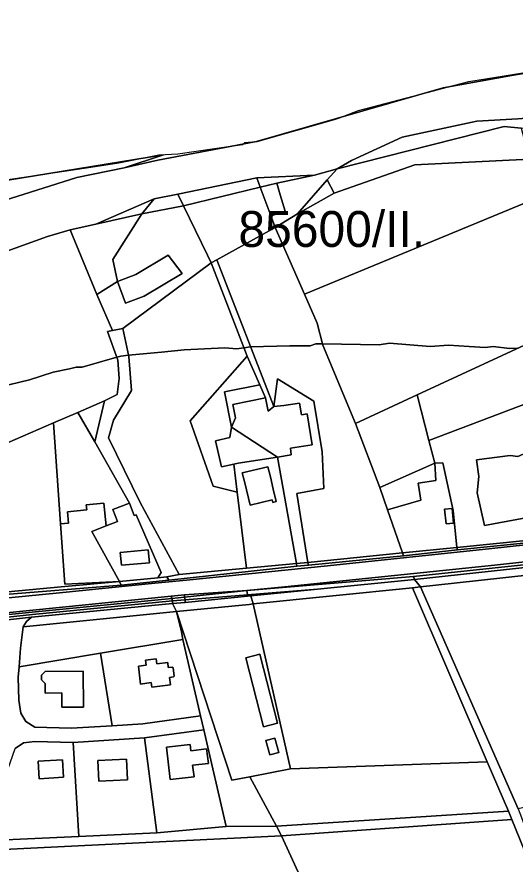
# Model space of a CAD drawing. Extents: x -477304 to -465429, y -1159113 to -1149210.
# Drawn here: x -474687.6 to -474479.3, y -1154243.2 to -1153889 of the extents above; entities that cross this region are included whole.
import ezdxf

# ---------------------------------------------------------------- set-up
doc = ezdxf.new("R2010")
doc.units = 0
for name, color, linetype in [('BPEJ_s', 7, 'Continuous'), ('orna_s', 7, 'Continuous'), ('ostatni_s', 7, 'Continuous'), ('PUPFL_s', 7, 'Continuous'), ('trav_porost_s', 7, 'Continuous'), ('voda_s', 7, 'Continuous'), ('zahrada_s', 7, 'Continuous')]:
    doc.layers.add(name, color=color, linetype=linetype)

msp = doc.modelspace()

# ---------------------------------------------------------------- linework, layer by layer
at = {"layer": 'BPEJ_s'}
for points in [[(-474723.33, -1153961.71), (-474664.98, -1153952.99), (-474656.63, -1153951.74), (-474645.03, -1153950), (-474638.73, -1153948.73), (-474628.22, -1153946.6), (-474620.35, -1153946.17), (-474597.35, -1153942.94), (-474593.11, -1153942.34), (-474592.87, -1153942.1), (-474592.26, -1153941.49), (-474587.59, -1153941.1), (-474587.16, -1153941.07), (-474554.81, -1153931.92), (-474552.7, -1153931.11), (-474544.81, -1153928.09), (-474513.48, -1153919.86), (-474508.26, -1153918.49), (-474498.64, -1153915.96), (-474454.38, -1153908.94)], [(-474723.33, -1153961.71), (-474664.98, -1153952.99), (-474656.63, -1153951.74), (-474645.03, -1153950), (-474638.73, -1153948.73), (-474628.22, -1153946.6), (-474620.35, -1153946.17), (-474597.35, -1153942.94), (-474593.11, -1153942.34), (-474592.87, -1153942.1), (-474592.26, -1153941.49), (-474587.59, -1153941.1), (-474587.16, -1153941.07), (-474554.81, -1153931.92), (-474552.7, -1153931.11), (-474544.81, -1153928.09), (-474513.48, -1153919.86), (-474508.26, -1153918.49), (-474498.64, -1153915.96), (-474454.38, -1153908.94)], [(-474478.2, -1154027.49), (-474481.65, -1154027.57), (-474488.45, -1154026.72), (-474491.85, -1154027.15), (-474498.51, -1154026.78), (-474507.16, -1154026.29), (-474514.82, -1154026.72), (-474531.83, -1154025.44), (-474536.08, -1154026.08), (-474559.75, -1154025.7), (-474561.33, -1154025.68), (-474562.66, -1154025.66), (-474565, -1154026.51), (-474573.51, -1154026.48), (-474589.87, -1154026.93), (-474592.66, -1154027.34), (-474595.62, -1154027.78), (-474600.72, -1154027.36), (-474617.73, -1154028.21), (-474627.14, -1154029.12), (-474640.92, -1154030.45), (-474644.1, -1154030.76), (-474645.86, -1154031.27), (-474660.26, -1154035.44), (-474662.81, -1154035.44), (-474665.61, -1154036.06), (-474672.38, -1154037.56), (-474682.37, -1154040.75), (-474695.13, -1154043.73)], [(-474695.13, -1154043.73), (-474682.37, -1154040.75), (-474672.38, -1154037.56), (-474665.61, -1154036.06), (-474662.81, -1154035.44), (-474660.26, -1154035.44), (-474645.86, -1154031.27), (-474644.1, -1154030.76), (-474640.92, -1154030.45), (-474627.14, -1154029.12), (-474617.73, -1154028.21), (-474600.72, -1154027.36), (-474595.62, -1154027.78), (-474592.66, -1154027.34), (-474589.87, -1154026.93), (-474573.51, -1154026.48), (-474565, -1154026.51), (-474562.66, -1154025.66), (-474561.33, -1154025.68), (-474559.75, -1154025.7), (-474536.08, -1154026.08), (-474531.83, -1154025.44), (-474514.82, -1154026.72), (-474507.16, -1154026.29), (-474498.51, -1154026.78), (-474491.85, -1154027.15), (-474488.45, -1154026.72), (-474481.65, -1154027.57), (-474478.2, -1154027.49)]]:
    msp.add_lwpolyline(points, dxfattribs=at)
at = {"layer": 'orna_s'}
for points in [[(-474644.86, -1154040.21), (-474645.44, -1154032.43), (-474649.74, -1154020.49), (-474647.6, -1154020.07), (-474643.34, -1154019.25), (-474640.81, -1154030.94), (-474639.7, -1154045.18), (-474647.18, -1154057.57), (-474649.28, -1154064.93), (-474636.02, -1154091.95), (-474619.71, -1154122.16), (-474624.86, -1154123.01), (-474628.62, -1154123.46), (-474627.31, -1154121.3), (-474637.68, -1154097.11), (-474638.54, -1154097.46), (-474640.49, -1154092.23), (-474654.99, -1154066.66), (-474650.99, -1154049.54), (-474645.67, -1154046.9)], [(-474578.68, -1154073.04), (-474570.66, -1154117.54), (-474591.54, -1154119.51), (-474595.44, -1154087.67), (-474596.87, -1154075.96), (-474595.11, -1154075.56)], [(-474580.63, -1154091.98), (-474579.17, -1154091.62), (-474580.4, -1154086.39), (-474581.62, -1154081.21), (-474582.63, -1154077.03), (-474593.35, -1154079.62), (-474592.34, -1154083.8), (-474590.09, -1154093.11), (-474580.89, -1154090.89)], [(-474617.27, -1154133.74), (-474622.47, -1154134.24), (-474622.47, -1154133.1), (-474617.31, -1154132.64)]]:
    msp.add_lwpolyline(points, close=True, dxfattribs=at)
at = {"layer": 'ostatni_s'}
for points in [[(-474580.93, -1153971.95), (-474581.2, -1153971.09), (-474581.76, -1153971.26), (-474585.88, -1153960.15), (-474578.97, -1153958.51), (-474577.49, -1153963.37), (-474575.39, -1153970.26)], [(-474645.56, -1153999.58), (-474647.52, -1153990.43), (-474635.36, -1153971.34), (-474618, -1153967.93), (-474607.96, -1153988.54), (-474606.37, -1153991.81), (-474643.34, -1154019.25), (-474647.6, -1154020.07), (-474654.1, -1154004.98), (-474645.56, -1153999.58), (-474642.15, -1154008.66), (-474634.39, -1154005.75), (-474618.43, -1153996.2), (-474624.33, -1153988.59), (-474637.8, -1153996.67)], [(-474642.15, -1154008.66), (-474645.56, -1153999.58), (-474637.8, -1153996.67), (-474624.33, -1153988.59), (-474618.43, -1153996.2), (-474634.39, -1154005.75)], [(-474586.04, -1154042.75), (-474591.34, -1154030.76), (-474606.37, -1153991.81), (-474604.01, -1153990.49), (-474580.15, -1154051.92), (-474582.49, -1154053.79), (-474583.62, -1154048.21)], [(-474564.17, -1154067.91), (-474573.26, -1154069.34), (-474572.91, -1154072.09), (-474578.68, -1154073.04), (-474597.86, -1154060.52), (-474596.24, -1154056.58), (-474597.37, -1154051), (-474583.62, -1154048.21), (-474582.49, -1154053.79), (-474580.15, -1154051.92), (-474576.06, -1154051.51), (-474569.39, -1154050.46), (-474568.63, -1154055.3), (-474566.31, -1154054.94)], [(-474595.11, -1154075.56), (-474596.87, -1154075.96), (-474602.04, -1154077.13), (-474604.52, -1154066.16), (-474598.52, -1154064.8), (-474597.86, -1154060.52), (-474578.68, -1154073.04)], [(-474469.52, -1154068.69), (-474466.78, -1154068.95), (-474463.83, -1154069.23), (-474465.78, -1154072.42), (-474460.81, -1154071.1), (-474458.71, -1154070.54), (-474456.96, -1154077.1), (-474456.18, -1154076.89), (-474454.46, -1154083.78), (-474462.25, -1154085.73), (-474457.1, -1154094.84), (-474459.17, -1154095.45), (-474453.66, -1154105.76), (-474460.91, -1154106.5), (-474462.88, -1154096.14), (-474492.05, -1154101.62), (-474495.21, -1154087.92), (-474494.5, -1154081.14), (-474495.43, -1154074.17), (-474481.45, -1154072.31), (-474478.14, -1154072.78), (-474470.91, -1154069.55)], [(-474056.22, -1154071.62), (-474093.87, -1154075.49), (-474100.07, -1154076.13), (-474198.2, -1154086.71), (-474307.49, -1154099.04), (-474415.45, -1154111.56), (-474420.54, -1154112.15), (-474521.86, -1154122.91), (-474591.48, -1154128.78), (-474575.55, -1154127.32), (-474487.98, -1154118.21), (-474408.08, -1154109.46), (-474370.2, -1154105.18), (-474262, -1154092.77), (-474214.78, -1154087.28), (-474167.26, -1154082.17), (-474122.26, -1154077.54), (-474056.34, -1154071.15)], [(-474592.34, -1154083.8), (-474593.35, -1154079.62), (-474582.63, -1154077.03), (-474581.62, -1154081.21), (-474580.4, -1154086.39), (-474579.17, -1154091.62), (-474580.63, -1154091.98), (-474580.89, -1154090.89), (-474590.09, -1154093.11)], [(-474509.51, -1154075.4), (-474505.27, -1154095.35), (-474503.65, -1154110.87), (-474526.35, -1154113.07), (-474532.65, -1154095.07), (-474518.78, -1154091), (-474519.86, -1154083.88), (-474512.44, -1154082.76), (-474512.9, -1154075.53)], [(-474666.02, -1154100.59), (-474666.49, -1154095.85), (-474658.38, -1154095.05), (-474658.59, -1154093), (-474651.18, -1154092.27), (-474650.51, -1154099.06), (-474650.24, -1154101.77), (-474656.29, -1154104.07), (-474644.68, -1154125), (-474667.61, -1154126.2), (-474669.36, -1154100.92)], [(-474505.04, -1154100.62), (-474508.18, -1154100.94), (-474508.8, -1154094.81), (-474505.66, -1154094.5)], [(-474508.18, -1154100.94), (-474505.04, -1154100.62), (-474505.66, -1154094.5), (-474508.8, -1154094.81)], [(-474460.6, -1154107.5), (-474503.43, -1154111.79), (-474503.65, -1154110.87), (-474460.91, -1154106.5)], [(-474632.71, -1154111.76), (-474632.21, -1154117.16), (-474643.89, -1154118.24), (-474644.39, -1154112.84)], [(-474565.67, -1154118.15), (-474565.9, -1154117.06), (-474526.35, -1154113.07), (-474525.96, -1154114.25)], [(-474503.65, -1154110.87), (-474503.43, -1154111.79), (-474525.96, -1154114.25), (-474526.35, -1154113.07)], [(-474420.01, -1154113.23), (-474521.31, -1154124.14), (-474521.86, -1154122.91), (-474420.54, -1154112.15)], [(-474619.71, -1154122.16), (-474591.54, -1154119.51), (-474570.66, -1154117.54), (-474570.51, -1154118.62), (-474624.08, -1154124.53), (-474624.86, -1154123.01)], [(-474565.9, -1154117.06), (-474565.67, -1154118.15), (-474570.51, -1154118.62), (-474570.66, -1154117.54)], [(-474624.86, -1154123.01), (-474624.08, -1154124.53), (-474644.02, -1154126.53), (-474644.68, -1154125), (-474628.62, -1154123.46)], [(-474591.48, -1154128.78), (-474521.86, -1154122.91), (-474521.31, -1154124.14), (-474561.89, -1154128.27), (-474591.16, -1154130.58)], [(-474644.02, -1154126.53), (-474696.1, -1154130.79), (-474696.31, -1154129.91), (-474691.44, -1154129.37), (-474669.05, -1154127.27), (-474644.68, -1154125)], [(-474752.4, -1154144.94), (-474752.66, -1154144.29), (-474623.1, -1154131.2), (-474622.81, -1154132.08), (-474679.74, -1154137.74), (-474742.78, -1154144.04)], [(-474622.81, -1154132.08), (-474623.1, -1154131.2), (-474617.59, -1154130.56), (-474617.49, -1154131.55)], [(-474590.47, -1154134.6), (-474620.87, -1154137.64), (-474622.47, -1154134.24), (-474617.27, -1154133.74), (-474589.8, -1154131.03), (-474588.76, -1154134.41)], [(-474617.49, -1154131.55), (-474617.59, -1154130.56), (-474591.48, -1154128.78)], [(-474617.49, -1154131.55), (-474591.48, -1154128.78), (-474591.16, -1154130.58), (-474617.31, -1154132.64)], [(-474617.31, -1154132.64), (-474591.16, -1154130.58), (-474561.89, -1154128.27), (-474589.8, -1154131.03), (-474617.27, -1154133.74)], [(-474807.24, -1154152.48), (-474809.19, -1154152.13), (-474751.77, -1154146.52), (-474694.12, -1154140.22), (-474681.05, -1154138.88), (-474622.47, -1154133.1), (-474622.47, -1154134.24), (-474681.46, -1154140.01), (-474694.04, -1154141.32), (-474694.77, -1154141.38), (-474751.8, -1154147.01)], [(-474622.81, -1154132.08), (-474622.47, -1154133.1), (-474681.05, -1154138.88), (-474694.12, -1154140.22), (-474751.77, -1154146.52), (-474752.4, -1154144.94), (-474742.78, -1154144.04), (-474679.74, -1154137.74)], [(-474622.47, -1154133.1), (-474622.81, -1154132.08), (-474617.49, -1154131.55), (-474617.31, -1154132.64)], [(-474588.76, -1154134.41), (-474573.2, -1154203.29), (-474590.17, -1154206.7), (-474597.77, -1154208.08), (-474620.87, -1154137.64), (-474590.47, -1154134.6)], [(-474591.91, -1154156.93), (-474586.04, -1154155.42), (-474578.65, -1154184.22), (-474584.53, -1154185.73)], [(-474586.04, -1154155.42), (-474591.91, -1154156.93), (-474584.53, -1154185.73), (-474578.65, -1154184.22)], [(-474635.9, -1154167.96), (-474636.79, -1154160.4), (-474633.57, -1154160.02), (-474633.82, -1154157.9), (-474629.35, -1154157.37), (-474629.09, -1154159.48), (-474624.55, -1154158.94), (-474624.29, -1154160.95), (-474622.65, -1154160.78), (-474622.19, -1154161.08), (-474621.78, -1154164.56), (-474622.14, -1154164.95), (-474623.77, -1154165.19), (-474623.42, -1154168.28), (-474631.17, -1154169.23), (-474631.42, -1154167.3)], [(-474677.3, -1154164.17), (-474675.8, -1154162.65), (-474659.82, -1154162.57), (-474659.74, -1154177.57), (-474668.74, -1154177.62), (-474668.77, -1154171.62), (-474675.72, -1154171.65), (-474675.73, -1154167.71), (-474677.3, -1154166.21)], [(-474583.5, -1154191.55), (-474579.74, -1154190.53), (-474578.11, -1154196.5), (-474581.88, -1154197.53)], [(-474583.5, -1154191.55), (-474581.88, -1154197.53), (-474578.11, -1154196.5), (-474579.74, -1154190.53)], [(-474623.47, -1154207.82), (-474625.09, -1154194.34), (-474615.11, -1154193.2), (-474614.81, -1154195.77), (-474608.26, -1154194.99), (-474607.55, -1154201.08), (-474614.11, -1154201.83), (-474613.53, -1154206.65)], [(-474678.24, -1154207.49), (-474678.67, -1154200.2), (-474668.57, -1154199.6), (-474668.13, -1154206.9)], [(-474653.39, -1154208.51), (-474653.81, -1154199.83), (-474641.78, -1154199.25), (-474641.36, -1154207.92)]]:
    msp.add_lwpolyline(points, close=True, dxfattribs=at)
for points in [[(-474803.99, -1154027.38), (-474674.81, -1153980.83), (-474665.26, -1153977.95), (-474654.1, -1154004.98), (-474647.6, -1154020.07), (-474649.74, -1154020.49), (-474645.44, -1154032.43), (-474644.86, -1154040.21), (-474645.67, -1154046.9), (-474650.99, -1154049.54), (-474662.15, -1154054.34), (-474672.29, -1154058.71), (-474704.5, -1154072.57)], [(-474760.88, -1154138.74), (-474669.72, -1154129.74), (-474629.96, -1154125.73), (-474616.75, -1154124.43), (-474557.78, -1154118.5), (-474489.1, -1154111.3), (-474430.19, -1154104.86), (-474408.87, -1154102.51), (-474371.33, -1154098.25), (-474322.52, -1154092.67), (-474310.08, -1154091.24), (-474308.48, -1154091.06), (-474224.25, -1154081.4)], [(-474262, -1154092.77), (-474370.2, -1154105.18), (-474408.08, -1154109.46), (-474487.98, -1154118.21), (-474575.55, -1154127.32), (-474591.48, -1154128.78), (-474617.59, -1154130.56), (-474623.1, -1154131.2), (-474752.66, -1154144.29)], [(-474430.19, -1154104.86), (-474489.1, -1154111.3), (-474557.78, -1154118.5), (-474616.75, -1154124.43), (-474629.96, -1154125.73), (-474669.72, -1154129.74), (-474760.88, -1154138.74)], [(-474696.1, -1154130.79), (-474644.02, -1154126.53), (-474624.08, -1154124.53), (-474570.51, -1154118.62), (-474565.67, -1154118.15), (-474525.96, -1154114.25), (-474503.43, -1154111.79), (-474460.6, -1154107.5)], [(-474694.04, -1154141.32), (-474681.46, -1154140.01), (-474683.53, -1154141.78), (-474684.95, -1154144.05), (-474686.04, -1154152.95), (-474686.6, -1154160.7), (-474686.99, -1154164.98), (-474686.81, -1154174.67), (-474685.89, -1154180.02), (-474683.82, -1154183.55), (-474680.09, -1154185.9), (-474664.86, -1154186.39), (-474647.79, -1154185.34), (-474634.91, -1154184.52), (-474610.8, -1154181.26), (-474609.45, -1154187.08), (-474634.24, -1154190.44), (-474664.02, -1154192.28), (-474680.03, -1154191.9), (-474684.83, -1154192.42), (-474688.25, -1154194.79)]]:
    msp.add_lwpolyline(points, dxfattribs=at)
at = {"layer": 'PUPFL_s'}
msp.add_lwpolyline([(-474540.81, -1153601.85), (-474533.35, -1153654.71), (-474499.53, -1153738.99), (-474497.93, -1153760.48), (-474496.66, -1153777.51), (-474486.58, -1153833.06), (-474480.82, -1153852.82), (-474465.31, -1153877.98), (-474446.36, -1153908.71), (-474456.98, -1153909.49), (-474479.93, -1153913.39), (-474509.44, -1153918.7), (-474587.46, -1153941.08), (-474628.65, -1153948.83), (-474642.7, -1153952.09), (-474626.28, -1153946.71), (-474834.5, -1153980.48)], dxfattribs=at)
msp.add_lwpolyline([(-474709.73, -1153971.06), (-474728.35, -1153982.06), (-474783.95, -1154002.09), (-474833.65, -1153989.35), (-474834.5, -1153980.48), (-474626.28, -1153946.71), (-474642.7, -1153952.09), (-474662.49, -1153956.12)], close=True, dxfattribs=at)
at = {"layer": 'trav_porost_s'}
for points in [[(-474553.77, -1153952.53), (-474483.85, -1153934.82), (-474476.8, -1153935.53), (-474473.26, -1153948.47), (-474521.17, -1153950.77), (-474554.97, -1153962.71), (-474557.83, -1153957.15)], [(-474554.97, -1153962.71), (-474521.17, -1153950.77), (-474473.26, -1153948.47), (-474469.94, -1153964.64), (-474567.37, -1154004.84), (-474579.61, -1153977.05), (-474570.26, -1153971.29)], [(-474575.39, -1153970.26), (-474577.49, -1153963.37), (-474578.97, -1153958.51), (-474563.15, -1153955.1), (-474553.77, -1153952.53), (-474557.83, -1153957.15), (-474570.26, -1153971.29), (-474579.61, -1153977.05), (-474581.76, -1153971.26), (-474581.2, -1153971.09), (-474580.93, -1153971.95)], [(-474554.97, -1153962.71), (-474570.26, -1153971.29), (-474557.83, -1153957.15)], [(-474606.37, -1153991.81), (-474607.96, -1153988.54), (-474618, -1153967.93), (-474585.88, -1153960.15), (-474581.76, -1153971.26), (-474579.61, -1153977.05), (-474604.01, -1153990.49)], [(-474520.3, -1154047.02), (-474546.05, -1154058.96), (-474559.63, -1154026.18), (-474562.01, -1154017.02), (-474567.37, -1154004.84), (-474469.94, -1153964.64), (-474467.24, -1153975.17), (-474465.62, -1153993.17), (-474465.76, -1154008.6), (-474468.65, -1154008.95), (-474466.08, -1154021.87)], [(-474559.33, -1154086.21), (-474559.94, -1154070.85), (-474563.44, -1154049.58), (-474578.67, -1154040.35), (-474580.15, -1154051.92), (-474604.01, -1153990.49), (-474579.61, -1153977.05), (-474567.37, -1154004.84), (-474562.01, -1154017.02), (-474559.63, -1154026.18), (-474546.05, -1154058.96), (-474535.9, -1154085.78), (-474532.65, -1154095.07), (-474526.35, -1154113.07), (-474565.9, -1154117.06), (-474570.58, -1154088.26)], [(-474619.71, -1154122.16), (-474636.02, -1154091.95), (-474649.28, -1154064.93), (-474647.18, -1154057.57), (-474639.7, -1154045.18), (-474640.81, -1154030.94), (-474643.34, -1154019.25), (-474606.37, -1153991.81), (-474591.34, -1154030.76), (-474615.19, -1154057.92), (-474605.49, -1154085.16), (-474595.44, -1154087.67), (-474591.54, -1154119.51)], [(-474466.08, -1154021.87), (-474464.76, -1154028.55), (-474464.7, -1154046.91), (-474515.35, -1154066.12), (-474520.3, -1154047.02)], [(-474662.15, -1154054.34), (-474650.99, -1154049.54), (-474654.99, -1154066.66)], [(-474512.9, -1154075.53), (-474535.9, -1154085.78), (-474546.05, -1154058.96), (-474520.3, -1154047.02), (-474515.35, -1154066.12)], [(-474515.35, -1154066.12), (-474464.7, -1154046.91), (-474464.65, -1154064.76), (-474466.78, -1154068.95), (-474469.52, -1154068.69), (-474470.91, -1154069.55), (-474478.14, -1154072.78), (-474481.45, -1154072.31), (-474495.43, -1154074.17), (-474494.5, -1154081.14), (-474495.21, -1154087.92), (-474492.05, -1154101.62), (-474462.88, -1154096.14), (-474460.91, -1154106.5), (-474503.65, -1154110.87), (-474505.27, -1154095.35), (-474509.51, -1154075.4), (-474512.9, -1154075.53)], [(-474518.89, -1154127.23), (-474521.31, -1154124.14), (-474420.01, -1154113.23), (-474418.42, -1154116.23), (-474504.75, -1154125.78)], [(-474418.42, -1154116.23), (-474406.93, -1154137.98), (-474399.72, -1154163.06), (-474388.04, -1154194.32), (-474386.96, -1154199.64), (-474478.01, -1154220.05), (-474518.89, -1154127.23), (-474504.75, -1154125.78)], [(-474522.28, -1154127.63), (-474588.76, -1154134.41), (-474589.8, -1154131.03), (-474561.89, -1154128.27), (-474521.31, -1154124.14), (-474518.89, -1154127.23)], [(-474573.2, -1154203.29), (-474588.76, -1154134.41), (-474522.28, -1154127.63), (-474490.99, -1154200.39)], [(-474478.01, -1154220.05), (-474476.69, -1154223.64), (-474464.38, -1154257.91), (-474466.71, -1154258.79), (-474480.67, -1154224.59), (-474482.03, -1154221.06), (-474490.99, -1154200.39), (-474522.28, -1154127.63), (-474518.89, -1154127.23)], [(-474620.87, -1154137.64), (-474684.95, -1154144.05), (-474683.53, -1154141.78), (-474681.46, -1154140.01), (-474622.47, -1154134.24)], [(-474652.69, -1154155.01), (-474686.6, -1154160.7), (-474686.04, -1154152.95), (-474684.95, -1154144.05), (-474620.87, -1154137.64), (-474618.84, -1154146.03), (-474618.19, -1154149.22)], [(-474618.84, -1154146.03), (-474620.87, -1154137.64), (-474597.77, -1154208.08), (-474590.17, -1154206.7), (-474579.09, -1154227.32), (-474600.15, -1154227.43), (-474609.45, -1154187.08), (-474610.8, -1154181.26), (-474618.19, -1154149.22)], [(-474618.19, -1154149.22), (-474610.8, -1154181.26), (-474634.91, -1154184.52), (-474647.79, -1154185.34), (-474652.69, -1154155.01)], [(-474686.99, -1154164.98), (-474686.6, -1154160.7), (-474652.69, -1154155.01), (-474647.79, -1154185.34), (-474664.86, -1154186.39), (-474680.09, -1154185.9), (-474683.82, -1154183.55), (-474685.89, -1154180.02), (-474686.81, -1154174.67)], [(-474623.42, -1154168.28), (-474623.77, -1154165.19), (-474622.14, -1154164.95), (-474621.78, -1154164.56), (-474622.19, -1154161.08), (-474622.65, -1154160.78), (-474624.29, -1154160.95), (-474624.55, -1154158.94), (-474629.09, -1154159.48), (-474629.35, -1154157.37), (-474633.82, -1154157.9), (-474633.57, -1154160.02), (-474636.79, -1154160.4), (-474635.9, -1154167.96), (-474631.42, -1154167.3), (-474631.17, -1154169.23)], [(-474677.3, -1154164.17), (-474677.3, -1154166.21), (-474675.73, -1154167.71), (-474675.72, -1154171.65), (-474668.77, -1154171.62), (-474668.74, -1154177.62), (-474659.74, -1154177.57), (-474659.82, -1154162.57), (-474675.8, -1154162.65)], [(-474634.24, -1154190.44), (-474609.45, -1154187.08), (-474600.15, -1154227.43), (-474629.14, -1154230.05)], [(-474664.02, -1154192.28), (-474634.24, -1154190.44), (-474629.14, -1154230.05), (-474661.76, -1154231.63)], [(-474692.35, -1154206.36), (-474688.25, -1154194.79), (-474684.83, -1154192.42), (-474680.03, -1154191.9), (-474664.02, -1154192.28), (-474661.76, -1154231.63), (-474701.71, -1154233.46)], [(-474607.55, -1154201.08), (-474608.26, -1154194.99), (-474614.81, -1154195.77), (-474615.11, -1154193.2), (-474625.09, -1154194.34), (-474623.47, -1154207.82), (-474613.53, -1154206.65), (-474614.11, -1154201.83)], [(-474678.67, -1154200.2), (-474678.24, -1154207.49), (-474668.13, -1154206.9), (-474668.57, -1154199.6)], [(-474641.78, -1154199.25), (-474653.81, -1154199.83), (-474653.39, -1154208.51), (-474641.36, -1154207.92)], [(-474482.03, -1154221.06), (-474579.09, -1154227.32), (-474590.17, -1154206.7), (-474573.2, -1154203.29), (-474490.99, -1154200.39)], [(-474463.75, -1154275.16), (-474459.37, -1154283.75), (-474509.1, -1154292.19), (-474545.3, -1154300.39), (-474576.96, -1154231.31), (-474480.67, -1154224.59), (-474466.71, -1154258.79)], [(-474802.07, -1154335.24), (-474782.92, -1154327.15), (-474776.12, -1154322.78), (-474770.41, -1154317.73), (-474747.43, -1154291.98), (-474724.31, -1154264.62), (-474707.25, -1154243.32), (-474704.64, -1154237.67), (-474576.96, -1154231.31), (-474545.3, -1154300.39), (-474636.13, -1154319.33), (-474635.67, -1154309.31), (-474758.78, -1154310.94), (-474758.16, -1154340.39), (-474801.07, -1154339.64)]]:
    msp.add_lwpolyline(points, close=True, dxfattribs=at)
at = {"layer": 'voda_s'}
for points in [[(-474933.35, -1154004.37), (-474892.43, -1153988.64), (-474881.03, -1153990.32), (-474868.07, -1153996.86), (-474852.47, -1154012.59), (-474825.23, -1154015.77), (-474783.95, -1154002.09), (-474728.35, -1153982.06), (-474709.73, -1153971.06), (-474662.49, -1153956.12), (-474642.7, -1153952.09), (-474628.65, -1153948.83), (-474587.46, -1153941.08), (-474509.44, -1153918.7), (-474479.93, -1153913.39), (-474456.98, -1153909.49), (-474446.36, -1153908.71), (-474437.58, -1153908.78), (-474421.61, -1153908.66), (-474408.74, -1153909.51), (-474331.46, -1153899.87), (-474303.54, -1153897.14), (-474290.58, -1153895.88)], [(-474299.74, -1153913.67), (-474358.78, -1153912.41), (-474382.71, -1153923.51), (-474470.89, -1153931.03), (-474478.11, -1153931.59), (-474495.25, -1153932.52), (-474526.49, -1153939.3), (-474547.75, -1153949.01), (-474553.77, -1153952.53), (-474563.15, -1153955.1), (-474587.24, -1153956.26), (-474620.28, -1153963.04), (-474630.19, -1153965.07), (-474654.59, -1153975.57), (-474665.26, -1153977.95), (-474674.81, -1153980.83), (-474803.99, -1154027.38)]]:
    msp.add_lwpolyline(points, dxfattribs=at)
for points in [[(-474469.7, -1153936.24), (-474476.8, -1153935.53), (-474483.85, -1153934.82), (-474553.77, -1153952.53), (-474547.75, -1153949.01), (-474526.49, -1153939.3), (-474495.25, -1153932.52), (-474478.11, -1153931.59), (-474470.89, -1153931.03)], [(-474585.88, -1153960.15), (-474618, -1153967.93), (-474620.28, -1153963.04), (-474587.24, -1153956.26)], [(-474563.15, -1153955.1), (-474578.97, -1153958.51), (-474585.88, -1153960.15), (-474587.24, -1153956.26)], [(-474618, -1153967.93), (-474635.36, -1153971.34), (-474630.19, -1153965.07), (-474620.28, -1153963.04)], [(-474654.59, -1153975.57), (-474630.19, -1153965.07), (-474635.36, -1153971.34)], [(-474482.03, -1154221.06), (-474480.67, -1154224.59), (-474576.96, -1154231.31), (-474579.09, -1154227.32)], [(-474701.71, -1154233.46), (-474661.76, -1154231.63), (-474629.14, -1154230.05), (-474600.15, -1154227.43), (-474579.09, -1154227.32), (-474576.96, -1154231.31), (-474704.64, -1154237.67), (-474703.11, -1154233.52)]]:
    msp.add_lwpolyline(points, close=True, dxfattribs=at)
at = {"layer": 'zahrada_s'}
for points in [[(-474635.36, -1153971.34), (-474647.52, -1153990.43), (-474645.56, -1153999.58), (-474654.1, -1154004.98), (-474665.26, -1153977.95), (-474654.59, -1153975.57)], [(-474595.44, -1154087.67), (-474605.49, -1154085.16), (-474615.19, -1154057.92), (-474591.34, -1154030.76), (-474586.04, -1154042.75), (-474600.82, -1154045.7), (-474597.86, -1154060.52), (-474598.52, -1154064.8), (-474604.52, -1154066.16), (-474602.04, -1154077.13), (-474596.87, -1154075.96)], [(-474565.9, -1154117.06), (-474570.66, -1154117.54), (-474578.68, -1154073.04), (-474572.91, -1154072.09), (-474573.26, -1154069.34), (-474564.17, -1154067.91), (-474566.31, -1154054.94), (-474568.63, -1154055.3), (-474569.39, -1154050.46), (-474576.06, -1154051.51), (-474580.15, -1154051.92), (-474578.67, -1154040.35), (-474563.44, -1154049.58), (-474559.94, -1154070.85), (-474559.33, -1154086.21), (-474570.58, -1154088.26)], [(-474597.86, -1154060.52), (-474600.82, -1154045.7), (-474586.04, -1154042.75), (-474583.62, -1154048.21), (-474597.37, -1154051), (-474596.24, -1154056.58)], [(-474666.02, -1154100.59), (-474669.36, -1154100.92), (-474672.29, -1154058.71), (-474662.15, -1154054.34), (-474654.99, -1154066.66), (-474640.49, -1154092.23), (-474647.47, -1154094.95), (-474645.56, -1154099.98), (-474650.24, -1154101.77), (-474650.51, -1154099.06), (-474651.18, -1154092.27), (-474658.59, -1154093), (-474658.38, -1154095.05), (-474666.49, -1154095.85)], [(-474691.44, -1154129.37), (-474704.5, -1154072.57), (-474672.29, -1154058.71), (-474669.36, -1154100.92), (-474667.61, -1154126.2), (-474644.68, -1154125), (-474669.05, -1154127.27)], [(-474518.78, -1154091), (-474532.65, -1154095.07), (-474535.9, -1154085.78), (-474512.9, -1154075.53), (-474512.44, -1154082.76), (-474519.86, -1154083.88)], [(-474650.24, -1154101.77), (-474645.56, -1154099.98), (-474647.47, -1154094.95), (-474640.49, -1154092.23), (-474638.54, -1154097.46), (-474637.68, -1154097.11), (-474627.31, -1154121.3), (-474628.62, -1154123.46), (-474644.68, -1154125), (-474656.29, -1154104.07)], [(-474643.89, -1154118.24), (-474632.21, -1154117.16), (-474632.71, -1154111.76), (-474644.39, -1154112.84)]]:
    msp.add_lwpolyline(points, close=True, dxfattribs=at)

# ---------------------------------------------------------------- texts
at = {"layer": 'BPEJ_s'}
msp.add_text('85600/II.', height=15, dxfattribs=at).set_placement((-474594.99, -1153985.15))

doc.saveas('drawing.dxf')
